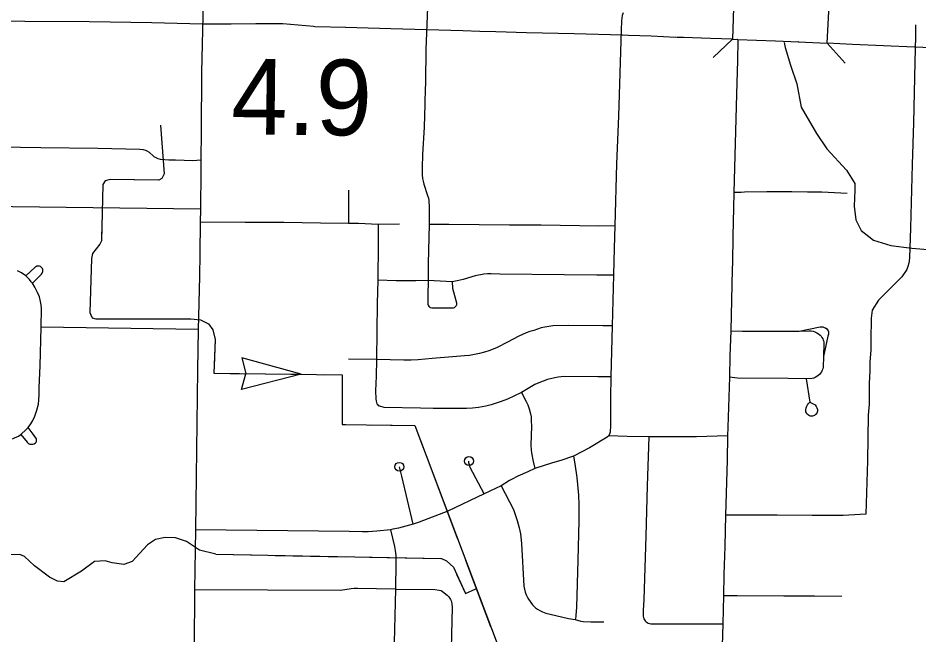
# Model space of a CAD drawing. Extents: x -19 to 366, y -4 to 359.
# Drawn here: x 151.042 to 151.994, y 185.262 to 185.914 of the extents above; entities that cross this region are included whole.
import ezdxf

# ---------------------------------------------------------------- set-up
doc = ezdxf.new("R2010")
doc.units = 0
for name, color, linetype in [('Level 10', 7, 'Continuous'), ('Level 33', 7, 'Continuous'), ('Level 35', 7, 'Continuous'), ('Level 37', 7, 'Continuous'), ('Level 43', 7, 'Continuous'), ('Level 48', 7, 'Continuous'), ('Level 60', 7, 'Continuous')]:
    doc.layers.add(name, color=color, linetype=linetype)

msp = doc.modelspace()

# ---------------------------------------------------------------- linework, layer by layer
at = {"layer": 'Level 10'}
for p, q in [((151.79848, 185.9387), (151.79709, 185.89138)), ((151.89706, 185.88721), (151.89934, 185.9345)), ((151.35555, 185.90461), (151.35402, 185.90469)), ((151.38819, 185.90392), (151.35555, 185.90461)), ((151.43568, 185.90238), (151.38791, 185.90393)), ((151.47367, 185.90125), (151.43575, 185.90238)), ((151.68696, 185.89538), (151.68044, 185.89561)), ((151.80256, 185.89121), (151.8024, 185.89122)), ((151.86658, 185.88868), (151.86651, 185.88869)), ((152.115, 185.87801), (151.98944, 185.8831))]:
    msp.add_line(p, q, dxfattribs=at)
for points in [[(151.23679, 185.90737), (151.18324, 185.90867), (151.11669, 185.90992), (151.04886, 185.91026), (151.01935, 185.91056)], [(151.35402, 185.90469), (151.32149, 185.90749), (151.29303, 185.90759), (151.26682, 185.90713), (151.23718, 185.90737)], [(151.52977, 185.89968), (151.51197, 185.90036), (151.47382, 185.90125)], [(151.57909, 185.89819), (151.54686, 185.89904), (151.52977, 185.89968)], [(151.68065, 185.89561), (151.62957, 185.89701), (151.57916, 185.89819)], [(151.73703, 185.89335), (151.71083, 185.89455), (151.68699, 185.89538)], [(151.79709, 185.89138), (151.77368, 185.89206), (151.74519, 185.8932), (151.73767, 185.89333)], [(151.79709, 185.89138), (151.80256, 185.89121)], [(151.8024, 185.89122), (151.84236, 185.88978), (151.86658, 185.88868)], [(151.86651, 185.88869), (151.89706, 185.88721)], [(151.98939, 185.8831), (151.92378, 185.88592), (151.89706, 185.88721)]]:
    msp.add_lwpolyline(points, dxfattribs=at)
at = {"layer": 'Level 33'}
for points in [[(151.23736, 185.93104), (151.23557, 185.85622), (151.2353, 185.79379)], [(151.47437, 185.92492), (151.47286, 185.88052), (151.4725, 185.84639), (151.47215, 185.83681), (151.47178, 185.82633), (151.47165, 185.82261), (151.47112, 185.79839), (151.46937, 185.76961), (151.46873, 185.75535), (151.46895, 185.74805), (151.46937, 185.74423), (151.46987, 185.7412), (151.47062, 185.73831), (151.4745, 185.72629), (151.47547, 185.72331), (151.47589, 185.72111), (151.47635, 185.71348), (151.47635, 185.69543)], [(151.6813, 185.91927), (151.68017, 185.91647), (151.67961, 185.91082), (151.67912, 185.90104), (151.67639, 185.80996), (151.67441, 185.75957), (151.67255, 185.69424)], [(151.9904, 185.90675), (151.99056, 185.89444), (151.98979, 185.86714), (151.98826, 185.80312), (151.98684, 185.75883), (151.98505, 185.69193), (151.98399, 185.65994), (151.98322, 185.65482), (151.98217, 185.65108), (151.9811, 185.64804), (151.976, 185.64024), (151.9637, 185.628)], [(151.80264, 185.88998), (151.80211, 185.86895), (151.80103, 185.83316), (151.79847, 185.72927)], [(151.2353, 185.79379), (151.23495, 185.76353)], [(151.23495, 185.76353), (151.22635, 185.76286), (151.208, 185.76344), (151.20102, 185.76342), (151.19233, 185.76414), (151.18965, 185.76505), (151.1857, 185.76721), (151.18451, 185.76808), (151.18055, 185.77162), (151.17827, 185.77316), (151.17679, 185.77379), (151.17409, 185.77459), (151.17031, 185.77499), (151.126, 185.77584), (151.06582, 185.77654), (150.97978, 185.77801)], [(151.23495, 185.76353), (151.23485, 185.75181)], [(151.23485, 185.75181), (151.23446, 185.71187)], [(151.39104, 185.73189), (151.39087, 185.7259), (151.39089, 185.6966)], [(151.91833, 185.72846), (151.89156, 185.72969), (151.87637, 185.72975), (151.85964, 185.73003), (151.8334, 185.73027), (151.80949, 185.72982), (151.80611, 185.72955)], [(151.79847, 185.72927), (151.79813, 185.7128)], [(151.80611, 185.72955), (151.79847, 185.72927)], [(151.23446, 185.71187), (150.97864, 185.71486)], [(151.23446, 185.71187), (151.23414, 185.69802)], [(151.79813, 185.7128), (151.79749, 185.68367)], [(151.23414, 185.69802), (151.23369, 185.66465)], [(151.39089, 185.6966), (151.36137, 185.69692), (151.32249, 185.69761), (151.28161, 185.6977), (151.23414, 185.69802)], [(151.42242, 185.69569), (151.40143, 185.69662), (151.39089, 185.6966)], [(151.42242, 185.69569), (151.42247, 185.67547), (151.42209, 185.63673)], [(151.44476, 185.69593), (151.42242, 185.69569)], [(151.47635, 185.69543), (151.47516, 185.65447), (151.47527, 185.63634)], [(151.67255, 185.69424), (151.65544, 185.6939), (151.59483, 185.69472), (151.56108, 185.69473), (151.49717, 185.6954), (151.47635, 185.69543)], [(151.67255, 185.69424), (151.67177, 185.67042), (151.6712, 185.642)], [(151.79749, 185.68367), (151.7968, 185.65506)], [(151.23369, 185.66465), (151.23339, 185.64066), (151.2322, 185.5845)], [(151.7968, 185.65506), (151.79664, 185.64849), (151.79516, 185.58325)], [(151.04976, 185.64118), (151.0453, 185.6444), (151.0409, 185.64676)], [(151.0568, 185.63356), (151.06646, 185.64323), (151.0671, 185.64403), (151.06757, 185.64494), (151.06785, 185.64592), (151.06789, 185.64695), (151.06774, 185.64796), (151.06741, 185.64892), (151.06686, 185.64978), (151.06615, 185.65052), (151.0653, 185.65109), (151.06435, 185.65148), (151.06335, 185.65167), (151.06233, 185.65164), (151.06132, 185.6514), (151.06041, 185.65097), (151.05959, 185.65035), (151.04976, 185.64118)], [(151.0568, 185.63356), (151.05538, 185.63512), (151.05373, 185.63734), (151.05185, 185.63936), (151.04976, 185.64118)], [(151.42209, 185.63673), (151.42129, 185.61208), (151.42048, 185.55282)], [(151.47527, 185.63634), (151.46218, 185.63609), (151.4415, 185.6362), (151.42209, 185.63673)], [(151.47527, 185.63634), (151.4747, 185.62056), (151.4749, 185.61146), (151.47522, 185.61047), (151.47569, 185.60955), (151.47633, 185.60873), (151.47711, 185.60806), (151.47783, 185.60763)], [(151.50046, 185.63501), (151.47527, 185.63634)], [(151.50046, 185.63501), (151.50104, 185.62829), (151.50502, 185.61262), (151.50516, 185.61162), (151.50508, 185.61062), (151.50475, 185.60966), (151.50423, 185.6088), (151.50354, 185.60808), (151.50268, 185.60754), (151.50174, 185.6072), (151.50073, 185.60708), (151.48036, 185.60701), (151.47915, 185.60714), (151.47783, 185.60763)], [(151.6712, 185.642), (151.65358, 185.64204), (151.61889, 185.64246), (151.55093, 185.64302), (151.54185, 185.64344), (151.53803, 185.64346), (151.53423, 185.64317), (151.5249, 185.64143), (151.51211, 185.63762), (151.50576, 185.63595), (151.50046, 185.63501)], [(151.6712, 185.642), (151.66986, 185.58853)], [(151.066, 185.58722), (151.06646, 185.60684), (151.06608, 185.61077), (151.06551, 185.61424), (151.06422, 185.61919), (151.06235, 185.62384), (151.05949, 185.62931), (151.0568, 185.63356)], [(151.9637, 185.628), (151.95142, 185.61577), (151.94466, 185.60497), (151.94352, 185.59646), (151.94333, 185.57321)], [(151.05248, 185.48102), (151.05518, 185.48483), (151.05714, 185.48844), (151.05925, 185.49297), (151.0616, 185.49931), (151.06314, 185.50553), (151.06389, 185.51524), (151.06389, 185.52334), (151.06488, 185.5463), (151.066, 185.58722)], [(151.2322, 185.5845), (151.066, 185.58722)], [(151.66986, 185.58853), (151.66001, 185.58844), (151.62366, 185.58893), (151.60696, 185.58845), (151.60283, 185.58793), (151.59873, 185.58719), (151.59469, 185.58621), (151.59072, 185.58501), (151.58681, 185.58358), (151.58277, 185.5824), (151.57881, 185.58101), (151.57492, 185.57942), (151.57114, 185.57763), (151.55895, 185.57108), (151.54819, 185.56567), (151.54377, 185.56377), (151.5393, 185.56204), (151.53475, 185.5605), (151.52951, 185.55915), (151.52419, 185.55805), (151.51887, 185.55721), (151.51346, 185.55661), (151.50096, 185.55577), (151.4796, 185.55401), (151.46477, 185.55267), (151.45718, 185.55222), (151.44958, 185.55206), (151.42048, 185.55282)], [(151.66986, 185.58853), (151.6685, 185.53475)], [(151.86761, 185.58295), (151.88967, 185.58737), (151.89114, 185.58745), (151.89261, 185.58729), (151.89402, 185.58687), (151.89534, 185.58621), (151.89653, 185.58534), (151.89731, 185.5844), (151.89794, 185.58334), (151.89833, 185.58218), (151.89853, 185.58096), (151.8985, 185.57973), (151.89825, 185.57853), (151.89778, 185.57739), (151.89317, 185.55596)], [(151.2322, 185.5845), (151.23148, 185.54181)], [(151.79516, 185.58325), (151.7942, 185.55674), (151.79389, 185.5344)], [(151.79516, 185.58325), (151.80746, 185.58299), (151.86761, 185.58295)], [(151.86761, 185.58295), (151.87783, 185.58325), (151.87997, 185.5831), (151.88207, 185.58269), (151.8841, 185.58204), (151.88602, 185.58115), (151.88785, 185.58004), (151.88953, 185.57872), (151.89063, 185.57756), (151.89157, 185.57628), (151.89234, 185.57489), (151.89295, 185.57341), (151.89338, 185.57187), (151.89361, 185.5703), (151.89317, 185.55596)], [(151.94333, 185.57321), (151.94309, 185.56325), (151.94206, 185.55015), (151.94198, 185.54097), (151.94133, 185.52752), (151.94128, 185.50567)], [(151.42048, 185.55282), (151.39112, 185.55316)], [(151.42048, 185.55282), (151.42015, 185.53526), (151.41966, 185.51981), (151.4199, 185.5112), (151.42018, 185.50877), (151.42045, 185.50754), (151.42099, 185.50613), (151.42157, 185.50519), (151.42232, 185.50444), (151.42319, 185.50404)], [(151.89317, 185.55596), (151.89269, 185.54495), (151.89232, 185.5432), (151.89173, 185.54152), (151.89092, 185.53992), (151.88995, 185.53843), (151.8888, 185.53706), (151.88749, 185.53585), (151.88605, 185.5348), (151.88449, 185.53394), (151.88286, 185.53327), (151.88112, 185.53281), (151.87492, 185.53246)], [(151.23148, 185.54181), (151.22919, 185.37279)], [(151.6685, 185.53475), (151.65475, 185.53454), (151.61912, 185.53479), (151.61581, 185.53463), (151.61251, 185.53427), (151.60926, 185.5337), (151.60141, 185.53166), (151.59686, 185.53016), (151.59239, 185.52841), (151.58804, 185.52644), (151.57387, 185.51808)], [(151.6685, 185.53475), (151.66811, 185.51289), (151.66796, 185.48323), (151.6676, 185.47604), (151.66634, 185.47222)], [(151.79389, 185.5344), (151.79209, 185.48141)], [(151.87492, 185.53246), (151.85564, 185.53276), (151.80215, 185.53304), (151.79389, 185.5344)], [(151.87492, 185.53246), (151.87865, 185.50767)], [(151.57387, 185.51808), (151.55909, 185.5109), (151.55232, 185.5084), (151.54707, 185.50665), (151.54169, 185.50501), (151.53626, 185.50367), (151.52851, 185.5023), (151.5221, 185.50143), (151.51583, 185.50106), (151.48774, 185.50109), (151.48059, 185.50119), (151.46699, 185.50139), (151.42864, 185.50228), (151.42429, 185.50352), (151.42319, 185.50404)], [(151.57387, 185.51808), (151.57898, 185.50855), (151.58065, 185.50491), (151.58217, 185.50086), (151.58352, 185.49541), (151.58394, 185.4924), (151.58424, 185.48859), (151.58444, 185.48218), (151.5839, 185.46272), (151.58405, 185.45694), (151.58439, 185.45431), (151.5863, 185.44513), (151.58811, 185.4377)], [(151.87865, 185.50767), (151.88449, 185.50486), (151.8855, 185.50338), (151.88624, 185.50176), (151.88674, 185.50004), (151.88693, 185.49827), (151.88661, 185.49712), (151.8861, 185.49606), (151.88539, 185.4951), (151.88452, 185.4943), (151.88352, 185.49367), (151.88251, 185.49326), (151.88148, 185.49304), (151.88039, 185.493), (151.87932, 185.49316), (151.87829, 185.4935), (151.87735, 185.49403), (151.87571, 185.49558), (151.87509, 185.49659), (151.87466, 185.4977), (151.87443, 185.49886), (151.87445, 185.50005), (151.87482, 185.5018), (151.87543, 185.50347), (151.87629, 185.50502), (151.87738, 185.50644), (151.87865, 185.50767)], [(151.94128, 185.50567), (151.94054, 185.4939), (151.9398, 185.44576)], [(151.03586, 185.4689), (151.038, 185.47017), (151.04202, 185.4719), (151.04467, 185.47358)], [(151.04467, 185.47358), (151.05015, 185.47899), (151.05248, 185.48102)], [(151.04467, 185.47358), (151.05145, 185.46539), (151.05248, 185.46434), (151.0533, 185.46379), (151.05419, 185.4634), (151.05711, 185.46328), (151.05866, 185.46372), (151.06024, 185.46471), (151.06076, 185.46545), (151.06104, 185.46628), (151.06115, 185.46896), (151.05771, 185.47394), (151.05248, 185.48102)], [(151.79209, 185.48141), (151.79177, 185.47213)], [(151.66634, 185.47222), (151.66444, 185.47085), (151.64591, 185.45955), (151.6289, 185.45087)], [(151.70863, 185.47102), (151.6857, 185.47137), (151.66634, 185.47222)], [(151.70863, 185.47102), (151.70681, 185.41935), (151.70537, 185.36602), (151.70322, 185.29918), (151.70257, 185.28757), (151.70261, 185.28152), (151.70289, 185.28022), (151.70333, 185.27897), (151.70396, 185.2778), (151.70475, 185.27674)], [(151.79177, 185.47213), (151.75895, 185.47116), (151.73721, 185.47128), (151.72703, 185.47108), (151.70863, 185.47102)], [(151.79177, 185.47213), (151.79142, 185.44656), (151.78954, 185.38842)], [(151.53427, 185.41081), (151.51977, 185.43877), (151.51911, 185.44053), (151.51835, 185.44368), (151.51834, 185.44551)], [(151.6289, 185.45087), (151.61533, 185.44621), (151.60668, 185.44374), (151.58811, 185.4377)], [(151.6289, 185.45087), (151.63042, 185.44264), (151.63242, 185.42811), (151.63401, 185.40964), (151.63448, 185.39949), (151.63433, 185.38231), (151.63339, 185.34089), (151.63189, 185.29117), (151.6314, 185.28241), (151.63121, 185.28083), (151.63046, 185.27822)], [(151.9398, 185.44576), (151.93795, 185.38943)], [(151.45944, 185.37897), (151.4473, 185.42957), (151.44477, 185.43949)], [(151.58811, 185.4377), (151.5805, 185.43406), (151.57012, 185.42945), (151.56337, 185.42609), (151.56107, 185.4249), (151.55237, 185.41935)], [(151.55237, 185.41935), (151.53427, 185.41081)], [(151.55237, 185.41935), (151.56544, 185.39431), (151.56945, 185.38292), (151.57157, 185.37512), (151.57289, 185.36851), (151.57395, 185.35833), (151.57638, 185.31349), (151.57692, 185.31022), (151.5778, 185.30717), (151.57913, 185.30359), (151.58052, 185.30078), (151.5836, 185.296), (151.58552, 185.29364), (151.58711, 185.29201), (151.58881, 185.29054), (151.5907, 185.28917), (151.59337, 185.28754), (151.596, 185.28618), (151.59947, 185.2849), (151.60429, 185.28365), (151.62372, 185.27931), (151.63046, 185.27822)], [(151.53427, 185.41081), (151.49593, 185.3927), (151.46587, 185.3809), (151.45944, 185.37897)], [(151.78954, 185.38842), (151.78889, 185.35522), (151.78784, 185.32555), (151.78749, 185.3032)], [(151.93795, 185.38943), (151.91412, 185.38809), (151.8811, 185.38811), (151.8442, 185.3884), (151.78954, 185.38842)], [(151.45944, 185.37897), (151.4437, 185.37482), (151.43776, 185.37359), (151.43528, 185.37279)], [(151.22919, 185.37279), (151.22821, 185.30946)], [(151.43528, 185.37279), (151.42083, 185.37133), (151.41175, 185.37083), (151.40571, 185.37073), (151.39178, 185.37107), (151.22919, 185.37279)], [(151.43528, 185.37279), (151.43962, 185.35513), (151.44031, 185.35087), (151.44087, 185.34588), (151.44118, 185.3379), (151.44051, 185.31027)], [(151.44051, 185.31027), (151.40034, 185.31095), (151.39699, 185.3108), (151.39366, 185.31045), (151.38248, 185.30892), (151.22821, 185.30946)], [(151.22821, 185.30946), (151.2277, 185.24903)], [(151.44051, 185.31027), (151.4393, 185.25395), (151.43677, 185.18645)], [(151.44051, 185.31027), (151.48234, 185.30989), (151.48691, 185.3091)], [(151.48691, 185.3091), (151.48889, 185.30862), (151.49034, 185.30779), (151.49526, 185.30389), (151.49707, 185.30204), (151.49876, 185.29935), (151.49973, 185.29702), (151.50028, 185.29437), (151.50072, 185.29101), (151.49871, 185.21848), (151.49822, 185.19463)], [(151.78749, 185.3032), (151.78667, 185.27345)], [(151.91262, 185.30247), (151.88361, 185.30272), (151.85133, 185.30267), (151.80198, 185.30322), (151.78749, 185.3032)], [(151.63046, 185.27822), (151.63655, 185.2765), (151.639, 185.27615), (151.64718, 185.27576), (151.66101, 185.27555)], [(151.70475, 185.27674), (151.7057, 185.2758), (151.70676, 185.275), (151.70792, 185.27436), (151.70916, 185.2739), (151.71045, 185.27362), (151.71178, 185.27352), (151.78667, 185.27345)], [(151.78667, 185.27345), (151.78601, 185.25014), (151.78544, 185.21878)]]:
    msp.add_lwpolyline(points, dxfattribs=at)
for centre in [(151.44477, 185.43949), (151.51834, 185.44551)]:
    msp.add_circle(centre, 0.00473, dxfattribs=at)
at = {"layer": 'Level 35'}
for points in [[(151.8517, 185.88783), (151.85264, 185.88256), (151.85829, 185.86385), (151.86482, 185.84426), (151.8696, 185.81945), (151.8857, 185.7916), (151.89657, 185.77549), (151.91745, 185.75286), (151.92615, 185.73893), (151.92615, 185.73197), (151.92572, 185.71499), (151.92746, 185.70063), (151.93311, 185.68931), (151.94616, 185.67887), (151.96443, 185.67321), (151.98662, 185.6706), (152.00358, 185.66929)], [(151.25082, 185.34713), (151.23337, 185.35141), (151.21989, 185.36046), (151.20794, 185.36458), (151.19714, 185.36472), (151.1871, 185.36277), (151.17841, 185.35703), (151.16218, 185.33929), (151.15347, 185.3364), (151.14115, 185.33805), (151.13357, 185.34029), (151.12239, 185.33948), (151.1086, 185.32935), (151.09007, 185.31806), (151.08325, 185.3186), (151.0749, 185.32273), (151.05913, 185.33481), (151.04849, 185.34463), (151.04355, 185.3467), (151.0337, 185.34646)]]:
    msp.add_lwpolyline(points, dxfattribs=at)
at = {"layer": 'Level 37'}
for points in [[(151.79709, 185.89138), (151.77642, 185.87189)], [(151.91615, 185.86618), (151.89706, 185.88721)]]:
    msp.add_lwpolyline(points, dxfattribs=at)
at = {"layer": 'Level 43'}
for p, q in [((151.3409, 185.53723), (151.27832, 185.5548)), ((151.27832, 185.5548), (151.2826, 185.53804)), ((151.27792, 185.52116), (151.2826, 185.53782)), ((151.3409, 185.53723), (151.27792, 185.52116))]:
    msp.add_line(p, q, dxfattribs=at)
for points in [[(151.19235, 185.80067), (151.19595, 185.74904), (151.19369, 185.74428), (151.19048, 185.74237), (151.13913, 185.74326), (151.13383, 185.74172), (151.1312, 185.73791), (151.1297, 185.67847), (151.1282, 185.67485), (151.12047, 185.66475), (151.11916, 185.65962), (151.11747, 185.60245), (151.11996, 185.59677), (151.12375, 185.59584), (151.22435, 185.59594), (151.23458, 185.59466), (151.24293, 185.59052), (151.2475, 185.58428), (151.25, 185.57404), (151.24861, 185.53833), (151.38427, 185.53671), (151.38427, 185.48411), (151.46119, 185.48315), (151.54803, 185.25266)], [(151.19235, 185.80067), (151.19496, 185.76326)], [(151.18874, 185.7424), (151.13913, 185.74326), (151.13383, 185.74172), (151.1312, 185.73791), (151.13081, 185.72268)], [(151.13019, 185.69769), (151.1297, 185.67847), (151.1282, 185.67485), (151.12047, 185.66475), (151.11916, 185.65962), (151.11816, 185.6258)], [(151.11813, 185.60094), (151.11996, 185.59677), (151.12375, 185.59584), (151.19029, 185.5959)], [(151.21529, 185.59593), (151.22435, 185.59594), (151.23458, 185.59466), (151.24293, 185.59052), (151.2475, 185.58428), (151.25, 185.57404), (151.24891, 185.54603)], [(151.2659, 185.53812), (151.3409, 185.53723)], [(151.3659, 185.53693), (151.38427, 185.53671), (151.38427, 185.51758)], [(151.38427, 185.51758), (151.38427, 185.48411), (151.3883, 185.48406)], [(151.41329, 185.48375), (151.46119, 185.48315), (151.47074, 185.45779)], [(151.47956, 185.43439), (151.506, 185.36421)], [(151.25082, 185.34713), (151.48916, 185.34258), (151.49467, 185.34013), (151.50189, 185.33333), (151.51468, 185.30548), (151.52565, 185.31066)], [(151.25082, 185.34713), (151.28831, 185.34641)], [(151.3133, 185.34593), (151.38829, 185.3445)], [(151.41329, 185.34402), (151.48827, 185.34259)], [(151.51482, 185.34082), (151.54126, 185.27063)], [(151.5053, 185.32591), (151.51468, 185.30548), (151.52565, 185.31066)]]:
    msp.add_lwpolyline(points, dxfattribs=at)
at = {"layer": 'Level 60'}
for points in [[(154.11585, 1.87092), (153.9063, 10.48743), (153.69602, 19.10409), (153.48501, 27.72087), (153.27327, 36.3378), (153.0608, 44.95486), (152.84759, 53.57206), (152.63366, 62.1894), (152.419, 70.80688), (152.20362, 79.42449), (151.98751, 88.04225), (151.77068, 96.66014), (151.55312, 105.27817), (151.33484, 113.89634), (151.11584, 122.51465), (150.89612, 131.13311), (150.67568, 139.7517), (150.45452, 148.37043), (150.23264, 156.98931), (150.01005, 165.60832), (149.78674, 174.22748), (149.56272, 182.84677), (149.33799, 191.46621), (149.11254, 200.0858), (148.88638, 208.70552), (148.65952, 217.32539), (148.43194, 225.9454), (148.20366, 234.56555), (147.97466, 243.18584), (147.74497, 251.80628), (147.51457, 260.42687), (147.28346, 269.04759), (147.05165, 277.66846), (146.81914, 286.28948), (146.58593, 294.91064), (146.35202, 303.53194), (146.11742, 312.15339), (145.88211, 320.77499), (145.64611, 329.39673), (145.40941, 338.01861), (145.17202, 346.64065)], [(0, 180.89994), (7.12284, 180.90436), (14.24566, 180.9176), (21.36847, 180.93968), (28.49124, 180.97058), (35.61397, 181.01031), (42.73664, 181.05888), (49.85925, 181.11627), (56.98178, 181.18249), (64.10422, 181.25754), (71.22656, 181.34142), (78.3488, 181.43413), (85.47091, 181.53567), (92.5929, 181.64603), (99.71474, 181.76523), (106.83643, 181.89325), (113.95795, 182.0301), (121.0793, 182.17578), (128.20046, 182.33029), (135.32143, 182.49362), (142.44218, 182.66579), (149.56272, 182.84677), (156.68303, 183.03659), (163.8031, 183.23523), (170.92291, 183.4427), (178.04247, 183.65899), (185.16175, 183.88411), (192.28074, 184.11805), (199.39944, 184.36082), (206.51784, 184.61242), (213.63591, 184.87283), (220.75366, 185.14207), (227.87107, 185.42014), (234.98813, 185.70702), (242.10483, 186.00273), (249.22115, 186.30726), (256.33709, 186.62061), (263.45264, 186.94279), (270.56779, 187.27378), (277.68251, 187.61359), (284.79682, 187.96222), (291.91068, 188.31967), (299.02409, 188.68594), (306.13705, 189.06103), (313.24954, 189.44494), (320.36154, 189.83766), (327.47305, 190.23919), (334.58406, 190.64954), (341.69455, 191.06871)]]:
    msp.add_spline(points, degree=3, dxfattribs=at)

# ---------------------------------------------------------------- texts
at = {"layer": 'Level 48'}
msp.add_text('4.9', height=0.08, rotation=359.42899, dxfattribs=at).set_placement((151.26674, 185.79103))

doc.saveas('drawing.dxf')
